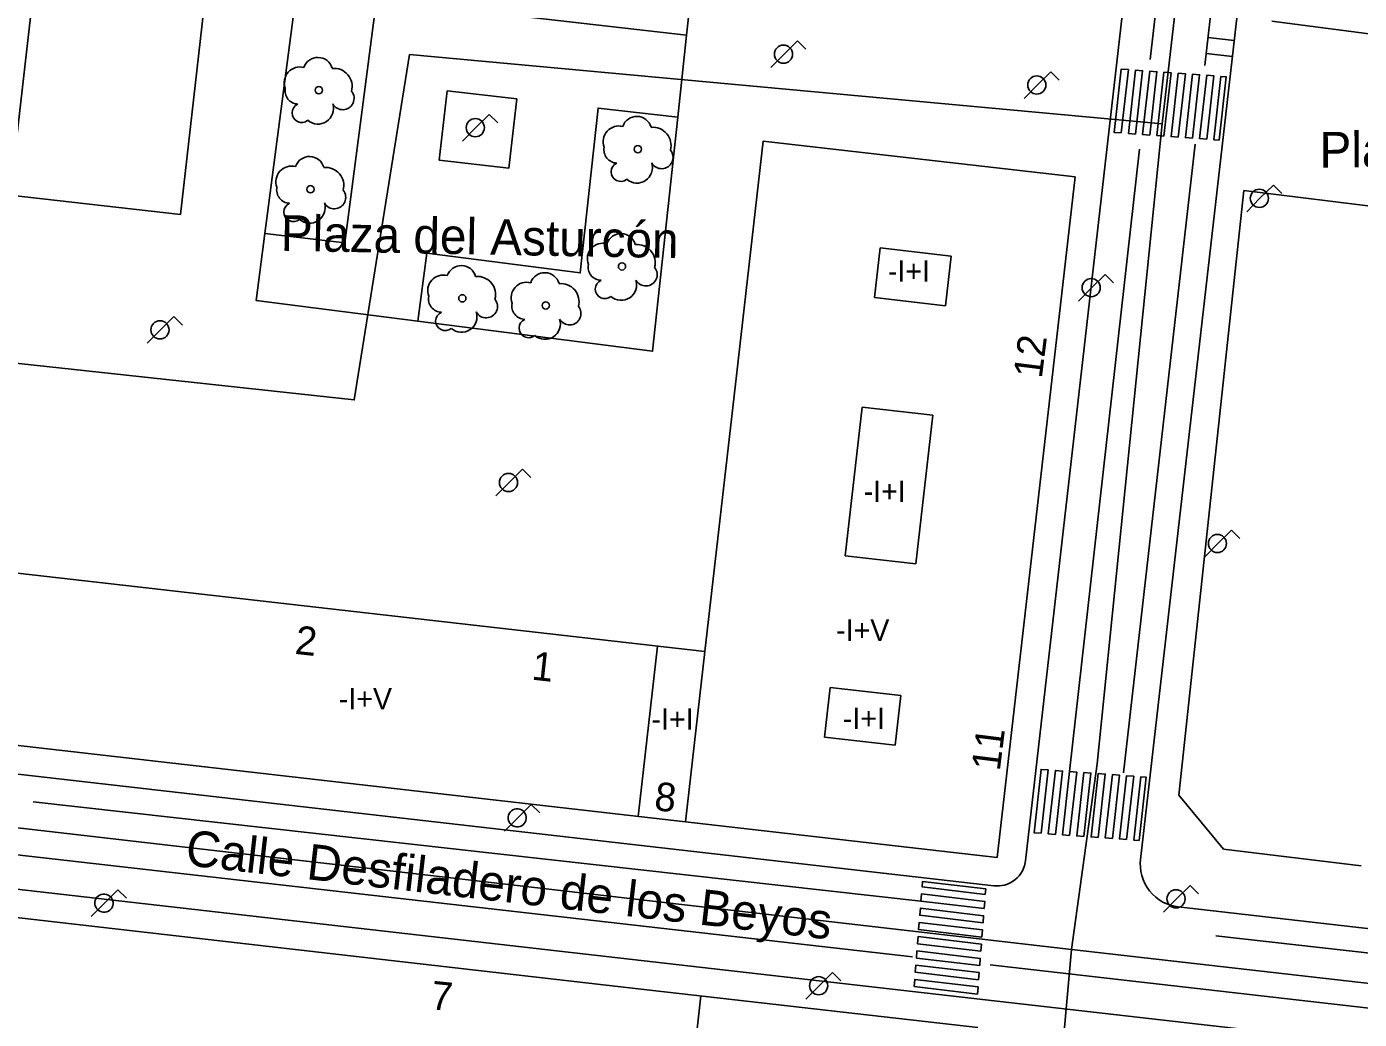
# Model space of a CAD drawing. Extents: x 282771 to 285132, y 4823109 to 4825496.
# Drawn here: x 283071.1 to 283164.5, y 4823888.8 to 4823958.4 of the extents above; entities that cross this region are included whole.
import ezdxf

# ---------------------------------------------------------------- set-up
doc = ezdxf.new("R2010")
doc.units = 0
for name, color, linetype in [('ACERA-BORDILLO', 7, 'Continuous'), ('ACERA-INTERIOR', 7, 'Continuous'), ('ARBOL', 7, 'Continuous'), ('CALLE-EJE', 7, 'Continuous'), ('CALLE-TEXTO', 7, 'Continuous'), ('EDIFICIO', 7, 'Continuous'), ('FAROLA', 7, 'Continuous'), ('INTERIOR-EDIFICIO', 7, 'Continuous'), ('MEDIANERA', 7, 'Continuous'), ('NUM-LOCAL', 7, 'Continuous'), ('NUM-PORTAL', 7, 'Continuous'), ('PASO-PEATONES', 7, 'Continuous'), ('SENAL-VIARIA', 7, 'Continuous'), ('TXT-ALTURA-EDIFICIO', 7, 'Continuous'), ('ZONA-VERDE', 7, 'Continuous')]:
    doc.layers.add(name, color=color, linetype=linetype)

msp = doc.modelspace()

# ---------------------------------------------------------------- linework, layer by layer
at = {"layer": 'ACERA-BORDILLO'}
for points in [[(283153.538, 4824008.864), (283141.083, 4823899.965), (283141.008, 4823899.607), (283140.86, 4823899.249), (283140.757, 4823899.078), (283140.635, 4823898.915), (283140.495, 4823898.763), (283140.34, 4823898.626), (283140.172, 4823898.506), (283139.993, 4823898.405), (283139.807, 4823898.323), (283139.616, 4823898.261), (283139.234, 4823898.197), (283138.869, 4823898.205)], [(283138.869, 4823898.205), (283065.348, 4823906.606), (283064.99, 4823906.681), (283064.633, 4823906.83), (283064.461, 4823906.933), (283064.298, 4823907.055), (283064.146, 4823907.194), (283064.01, 4823907.349), (283063.889, 4823907.517), (283063.788, 4823907.696), (283063.706, 4823907.883), (283063.644, 4823908.073), (283063.58, 4823908.455), (283063.588, 4823908.821), (283072.21, 4823984.19)], [(283156.35, 4823963.108), (283149.144, 4823900.05), (283149.125, 4823899.781), (283149.132, 4823899.502), (283149.165, 4823899.217), (283149.228, 4823898.929), (283149.321, 4823898.643), (283149.443, 4823898.364), (283149.596, 4823898.095), (283149.776, 4823897.843), (283149.981, 4823897.61), (283150.208, 4823897.401), (283150.453, 4823897.218), (283150.711, 4823897.064), (283150.977, 4823896.938), (283151.247, 4823896.841), (283151.517, 4823896.772), (283151.784, 4823896.729), (283204.62, 4823890.688)], [(283198.807, 4823883.3), (283064.442, 4823898.658), (283064.077, 4823898.666), (283063.695, 4823898.602), (283063.504, 4823898.54), (283063.318, 4823898.458), (283063.139, 4823898.357), (283062.97, 4823898.237), (283062.815, 4823898.1), (283062.676, 4823897.948), (283062.554, 4823897.785), (283062.451, 4823897.613), (283062.302, 4823897.256), (283062.228, 4823896.898)]]:
    msp.add_lwpolyline(points, dxfattribs=at)
at = {"layer": 'ACERA-INTERIOR'}
for points in [[(283116.714, 4823952.069), (283117.332, 4823957.815)], [(283087.78, 4823943.907), (283087.17, 4823939.221), (283098.498, 4823937.771)]]:
    msp.add_lwpolyline(points, dxfattribs=at)
at = {"layer": 'ARBOL'}
for centre in [(283091.559, 4823953.96), (283113.909, 4823949.827), (283090.974, 4823947.015), (283112.8, 4823941.611), (283101.61, 4823939.375), (283107.457, 4823938.875)]:
    msp.add_circle(centre, 0.255, dxfattribs=at)
for centre, radius, start, end in [((283090.229, 4823954.49), 1.097, 75.4318, 200.55608), ((283091.489, 4823955.22), 1.038, 15.64228, 161.38435), ((283092.619, 4823954.22), 1.272, 345.03273, 95.79925), ((283090.119, 4823953.92), 0.935, 168.59898, 268.13236), ((283093.229, 4823953.39), 0.797, 208.96246, 38.99103), ((283090.359, 4823952.37), 0.672, 113.73672, 309.4725), ((283091.499, 4823952.67), 1.086, 228.95447, 17.92796), ((283113.839, 4823951.087), 1.038, 15.64228, 161.38435), ((283112.579, 4823950.357), 1.097, 75.4318, 200.55608), ((283114.969, 4823950.087), 1.272, 345.03273, 95.79925), ((283112.469, 4823949.787), 0.935, 168.59898, 268.13236), ((283090.904, 4823948.275), 1.038, 15.64228, 161.38435), ((283115.579, 4823949.257), 0.797, 208.96246, 38.99103), ((283089.644, 4823947.545), 1.097, 75.4318, 200.55608), ((283092.034, 4823947.275), 1.272, 345.03273, 95.79925), ((283112.709, 4823948.237), 0.672, 113.73672, 309.4725), ((283113.849, 4823948.537), 1.086, 228.95447, 17.92796), ((283089.534, 4823946.975), 0.935, 168.59898, 268.13236), ((283092.644, 4823946.445), 0.797, 208.96246, 38.99103), ((283089.774, 4823945.425), 0.672, 113.73672, 309.4725), ((283090.914, 4823945.725), 1.086, 228.95447, 17.92796), ((283112.73, 4823942.871), 1.038, 15.64228, 161.38435), ((283111.47, 4823942.141), 1.097, 75.4318, 200.55608), ((283113.86, 4823941.871), 1.272, 345.03273, 95.79925), ((283101.54, 4823940.635), 1.038, 15.64228, 161.38435), ((283111.36, 4823941.571), 0.935, 168.59898, 268.13236), ((283114.47, 4823941.041), 0.797, 208.96246, 38.99103), ((283100.28, 4823939.905), 1.097, 75.4318, 200.55608), ((283102.67, 4823939.635), 1.272, 345.03273, 95.79925), ((283107.387, 4823940.135), 1.038, 15.64228, 161.38435), ((283111.6, 4823940.021), 0.672, 113.73672, 309.4725), ((283112.74, 4823940.321), 1.086, 228.95447, 17.92796), ((283106.127, 4823939.405), 1.097, 75.4318, 200.55608), ((283108.517, 4823939.135), 1.272, 345.03273, 95.79925), ((283100.17, 4823939.335), 0.935, 168.59898, 268.13236), ((283103.28, 4823938.805), 0.797, 208.96246, 38.99103), ((283106.017, 4823938.835), 0.935, 168.59898, 268.13236), ((283109.127, 4823938.305), 0.797, 208.96246, 38.99103), ((283100.41, 4823937.785), 0.672, 113.73672, 309.4725), ((283101.55, 4823938.085), 1.086, 228.95447, 17.92796), ((283106.257, 4823937.285), 0.672, 113.73672, 309.4725), ((283107.397, 4823937.585), 1.086, 228.95447, 17.92796)]:
    msp.add_arc(centre, radius, start, end, dxfattribs=at)
at = {"layer": 'CALLE-EJE'}
for points in [[(283159.508, 4824028.374), (283150.661, 4823951.611)], [(283062.109, 4823935.715), (283094.035, 4823932.261), (283097.918, 4823956.455), (283150.661, 4823951.611)], [(283150.661, 4823951.611), (283146.101, 4823906.745), (283144.303, 4823893.737)], [(283144.303, 4823893.737), (283058.898, 4823903.605)], [(283144.303, 4823893.737), (283143.14, 4823880.729), (283143.929, 4823874.841), (283146.418, 4823869.097), (283150.099, 4823863.627), (283155.83, 4823859.156), (283161.253, 4823856.507), (283167.602, 4823854.431), (283174.178, 4823853.356), (283180.951, 4823853.481), (283186.922, 4823854.291), (283193.589, 4823856.329), (283199.506, 4823859.367), (283204.031, 4823863.093), (283208.072, 4823868.356), (283210.261, 4823873.535), (283211.245, 4823878.826), (283212.091, 4823886.017)], [(283212.091, 4823886.017), (283144.303, 4823893.737)]]:
    msp.add_lwpolyline(points, dxfattribs=at)
at = {"layer": 'EDIFICIO'}
for points in [[(283084.296, 4823966.654), (283081.849, 4823945.245), (283069.919, 4823946.605), (283073.899, 4823981.384), (283147.388, 4824007.944), (283151.368, 4824007.494), (283145.908, 4823959.804), (283124.058, 4823962.304), (283126.968, 4823987.804), (283084.979, 4823972.624), (283084.296, 4823966.654)], [(283120.815, 4823933.964), (283122.688, 4823950.385), (283144.548, 4823947.885), (283139.098, 4823900.195), (283065.579, 4823908.595), (283066.939, 4823920.515), (283118.608, 4823914.615), (283120.815, 4823933.964)], [(283064.219, 4823896.675), (283113.928, 4823890.985), (283137.738, 4823888.275)]]:
    msp.add_lwpolyline(points, dxfattribs=at)
at = {"layer": 'FAROLA'}
for p, q in [((283125.098, 4823957.415), (283124.158, 4823956.485)), ((283125.688, 4823956.825), (283125.098, 4823957.415)), ((283124.158, 4823956.485), (283123.228, 4823955.545)), ((283142.848, 4823955.255), (283141.908, 4823954.325)), ((283143.438, 4823954.665), (283142.848, 4823955.255)), ((283141.908, 4823954.325), (283140.978, 4823953.385)), ((283103.498, 4823952.266), (283102.558, 4823951.336)), ((283104.088, 4823951.676), (283103.498, 4823952.266)), ((283102.558, 4823951.336), (283101.628, 4823950.396)), ((283158.448, 4823947.315), (283157.508, 4823946.385)), ((283159.038, 4823946.725), (283158.448, 4823947.315)), ((283157.508, 4823946.385), (283156.578, 4823945.445)), ((283146.664, 4823941.055), (283145.724, 4823940.125)), ((283147.254, 4823940.465), (283146.664, 4823941.055)), ((283145.724, 4823940.125), (283144.794, 4823939.185)), ((283081.399, 4823938.095), (283080.459, 4823937.165)), ((283081.989, 4823937.505), (283081.399, 4823938.095)), ((283080.459, 4823937.165), (283079.529, 4823936.225)), ((283105.829, 4823927.398), (283104.889, 4823926.468)), ((283106.419, 4823926.808), (283105.829, 4823927.398)), ((283104.889, 4823926.468), (283103.959, 4823925.528)), ((283155.508, 4823923.125), (283154.568, 4823922.195)), ((283156.098, 4823922.535), (283155.508, 4823923.125)), ((283154.568, 4823922.195), (283153.638, 4823921.255)), ((283106.441, 4823903.901), (283105.501, 4823902.971)), ((283107.031, 4823903.311), (283106.441, 4823903.901)), ((283105.501, 4823902.971), (283104.571, 4823902.031)), ((283077.479, 4823897.925), (283076.539, 4823896.995)), ((283078.069, 4823897.335), (283077.479, 4823897.925)), ((283152.608, 4823898.225), (283151.668, 4823897.295)), ((283153.198, 4823897.635), (283152.608, 4823898.225)), ((283076.539, 4823896.995), (283075.609, 4823896.055)), ((283151.668, 4823897.295), (283150.738, 4823896.355)), ((283127.558, 4823892.135), (283126.618, 4823891.205)), ((283128.148, 4823891.545), (283127.558, 4823892.135)), ((283126.618, 4823891.205), (283125.688, 4823890.265))]:
    msp.add_line(p, q, dxfattribs=at)
for centre in [(283124.118, 4823956.485), (283141.868, 4823954.325), (283102.518, 4823951.336), (283157.468, 4823946.385), (283145.684, 4823940.125), (283080.419, 4823937.165), (283104.849, 4823926.468), (283154.528, 4823922.195), (283151.628, 4823897.295), (283126.578, 4823891.205)]:
    msp.add_circle(centre, 0.637, dxfattribs=at)
for centre in [(283105.461, 4823902.971), (283076.499, 4823896.995)]:
    msp.add_ellipse(centre, major_axis=(0.611, -0.18), ratio=0.999995, dxfattribs=at)
at = {"layer": 'INTERIOR-EDIFICIO'}
for points in [[(283130.497, 4823939.426), (283130.893, 4823942.904)], [(283130.893, 4823942.904), (283135.862, 4823942.336)], [(283135.862, 4823942.336), (283135.464, 4823938.858)], [(283130.497, 4823939.426), (283135.464, 4823938.858)], [(283129.622, 4823931.759), (283128.432, 4823921.326)], [(283129.622, 4823931.759), (283134.588, 4823931.191)], [(283133.396, 4823920.759), (283134.588, 4823931.191)], [(283128.432, 4823921.326), (283133.396, 4823920.759)], [(283127.38, 4823912.102), (283126.983, 4823908.625)], [(283127.38, 4823912.102), (283132.342, 4823911.535)], [(283132.342, 4823911.535), (283131.945, 4823908.058)], [(283126.983, 4823908.625), (283131.945, 4823908.058)]]:
    msp.add_lwpolyline(points, dxfattribs=at)
at = {"layer": 'MEDIANERA'}
for points in [[(283115.287, 4823914.994), (283113.924, 4823903.071)], [(283118.608, 4823914.615), (283117.246, 4823902.692)], [(283117.003, 4823878.559), (283118.332, 4823890.484)]]:
    msp.add_lwpolyline(points, dxfattribs=at)
at = {"layer": 'PASO-PEATONES'}
for points in [[(283147.789, 4823950.962), (283147.29, 4823950.999), (283147.789, 4823955.437), (283148.288, 4823955.401)], [(283148.787, 4823950.89), (283148.288, 4823950.926), (283148.787, 4823955.365), (283149.286, 4823955.328)], [(283149.785, 4823950.818), (283149.286, 4823950.854), (283149.785, 4823955.292), (283150.284, 4823955.256)], [(283150.783, 4823950.745), (283150.284, 4823950.781), (283150.783, 4823955.22), (283151.282, 4823955.183)], [(283151.782, 4823950.673), (283151.282, 4823950.709), (283151.781, 4823955.147), (283152.28, 4823955.111)], [(283152.78, 4823950.6), (283152.281, 4823950.636), (283152.779, 4823955.075), (283153.278, 4823955.039)], [(283153.778, 4823950.528), (283153.279, 4823950.564), (283153.777, 4823955.002), (283154.277, 4823954.966)], [(283154.66, 4823950.464), (283154.277, 4823950.492), (283154.776, 4823954.93), (283155.142, 4823954.904)], [(283142.174, 4823901.884), (283141.675, 4823901.921), (283142.174, 4823906.359), (283142.673, 4823906.323)], [(283143.172, 4823901.812), (283142.673, 4823901.848), (283143.172, 4823906.287), (283143.671, 4823906.25)], [(283144.171, 4823901.739), (283143.671, 4823901.776), (283144.17, 4823906.214), (283144.669, 4823906.178)], [(283145.169, 4823901.667), (283144.669, 4823901.703), (283145.168, 4823906.142), (283145.667, 4823906.105)], [(283146.167, 4823901.595), (283145.668, 4823901.631), (283146.166, 4823906.069), (283146.666, 4823906.033)], [(283147.165, 4823901.522), (283146.666, 4823901.558), (283147.164, 4823905.997), (283147.664, 4823905.961)], [(283148.163, 4823901.45), (283147.664, 4823901.486), (283148.163, 4823905.924), (283148.662, 4823905.888)], [(283149.045, 4823901.386), (283148.662, 4823901.414), (283149.161, 4823905.852), (283149.527, 4823905.826)], [(283138.183, 4823896.61), (283133.747, 4823897.136), (283133.787, 4823897.635), (283138.222, 4823897.109)], [(283138.261, 4823897.607), (283133.826, 4823898.134), (283133.855, 4823898.5), (283138.292, 4823897.99)], [(283138.104, 4823895.612), (283133.669, 4823896.138), (283133.708, 4823896.637), (283138.143, 4823896.111)], [(283138.025, 4823894.614), (283133.59, 4823895.141), (283133.629, 4823895.639), (283138.065, 4823895.113)], [(283137.947, 4823893.617), (283133.512, 4823894.143), (283133.551, 4823894.642), (283137.986, 4823894.115)], [(283137.868, 4823892.619), (283133.433, 4823893.145), (283133.472, 4823893.644), (283137.907, 4823893.118)], [(283137.789, 4823891.621), (283133.354, 4823892.148), (283133.394, 4823892.647), (283137.829, 4823892.12)], [(283137.711, 4823890.624), (283133.276, 4823891.15), (283133.315, 4823891.649), (283137.75, 4823891.123)]]:
    msp.add_lwpolyline(points, close=True, dxfattribs=at)
at = {"layer": 'SENAL-VIARIA'}
for p, q in [((283155.702, 4823957.436), (283153.858, 4823957.645)), ((283155.575, 4823956.326), (283153.732, 4823956.534)), ((283138.603, 4823892.672), (283199.089, 4823885.763))]:
    msp.add_line(p, q, dxfattribs=at)
for points in [[(283149.812, 4823956.102), (283155.816, 4824008.277)], [(283154.499, 4823963.319), (283153.636, 4823955.688)], [(283152.96, 4823950.183), (283147.955, 4823906.122)], [(283144.17, 4823906.214), (283149.057, 4823949.827)], [(283071.532, 4823904.09), (283133.747, 4823897.136)], [(283066.501, 4823900.814), (283133.169, 4823893.24)], [(283204.658, 4823889.045), (283154.408, 4823894.703)]]:
    msp.add_lwpolyline(points, dxfattribs=at)
at = {"layer": 'ZONA-VERDE'}
for p, q in [((283169.288, 4823957.363), (283158.343, 4823958.797)), ((283151.827, 4823904.557), (283156.388, 4823946.929)), ((283156.388, 4823946.929), (283167.985, 4823945.495)), ((283154.954, 4823900.776), (283151.827, 4823904.557)), ((283164.596, 4823899.603), (283154.954, 4823900.776))]:
    msp.add_line(p, q, dxfattribs=at)
for points in [[(283117.332, 4823957.815), (283117.922, 4823963.289), (283090.71, 4823966.418), (283087.78, 4823943.907), (283093.372, 4823943.264), (283095.591, 4823960.315), (283117.332, 4823957.815)], [(283105.428, 4823953.355), (283100.551, 4823953.91), (283099.996, 4823949.058), (283104.872, 4823948.5), (283105.428, 4823953.355)], [(283116.714, 4823952.069), (283111.121, 4823952.706), (283109.877, 4823941.152), (283099.117, 4823942.529), (283098.498, 4823937.771), (283114.948, 4823935.666), (283116.714, 4823952.069)]]:
    msp.add_lwpolyline(points, dxfattribs=at)

# ---------------------------------------------------------------- texts
at = {"layer": 'CALLE-TEXTO'}
for s, rotation, p in [('Plaza de la Ciudad de La Habana', 0.18233, (283161.686, 4823948.536)), ('Plaza del Asturcón', 358.934, (283088.871, 4823942.71)), ('Calle Desfiladero de los Beyos', 353.40876, (283082.14, 4823899.662))]:
    msp.add_text(s, height=2.5, rotation=rotation, dxfattribs=at).set_placement(p)
at = {"layer": 'NUM-LOCAL'}
msp.add_text('8', height=2, rotation=353.76004, dxfattribs=at).set_placement((283115.008, 4823903.516))
at = {"layer": 'NUM-PORTAL'}
for s, rotation, p in [('12', 82.92004, (283142.217, 4823933.717)), ('2', 353.76004, (283089.824, 4823914.465)), ('1', 353.76004, (283106.418, 4823912.66)), ('11', 82.92004, (283139.274, 4823906.202)), ('7', 354.29004, (283099.342, 4823889.563))]:
    msp.add_text(s, height=2, rotation=rotation, dxfattribs=at).set_placement(p)
at = {"layer": 'TXT-ALTURA-EDIFICIO'}
for s, p in [('-I+I', (283131.435, 4823940.534)), ('-I+I', (283129.735, 4823925.107)), ('-I+V', (283127.803, 4823915.372)), ('-I+V', (283092.952, 4823910.572)), ('-I+I', (283128.277, 4823909.194)), ('-I+I', (283114.863, 4823909.14))]:
    msp.add_text(s, height=1.5, rotation=0.00004, dxfattribs=at).set_placement(p)

doc.saveas('drawing.dxf')
